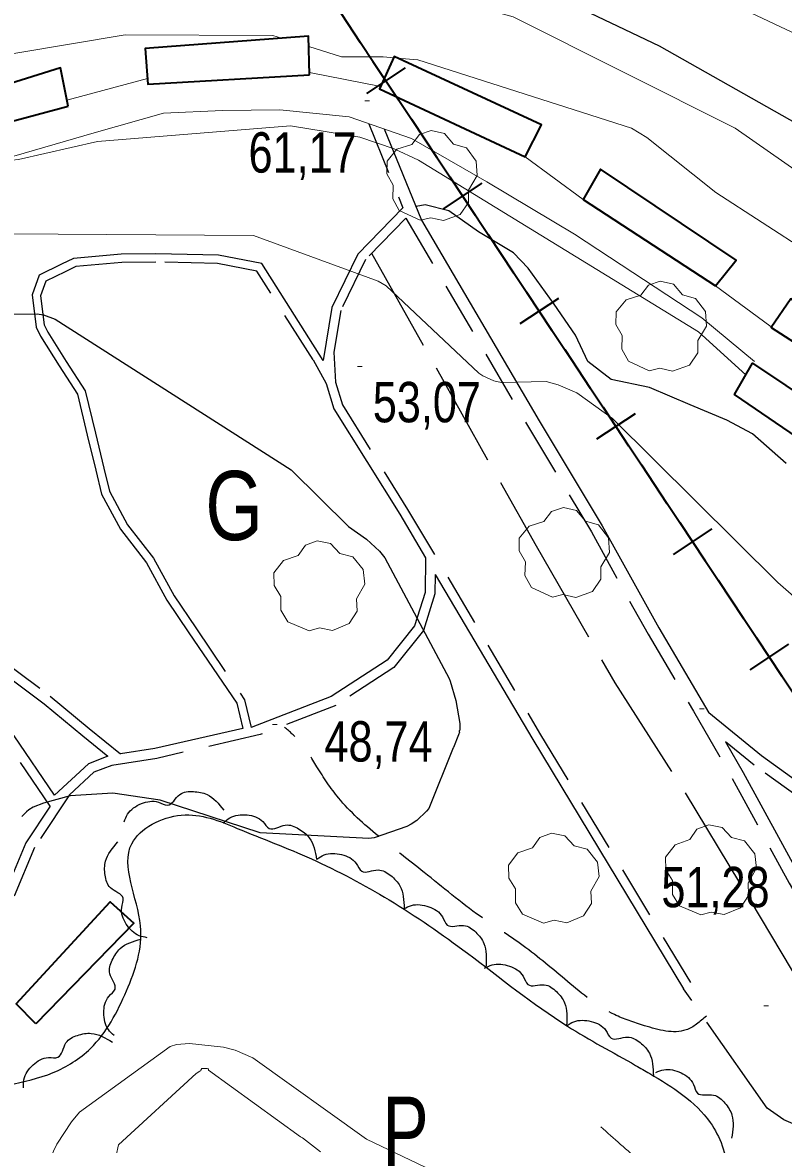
# Model space of a CAD drawing. Extents: x 483843 to 488449, y 4381269 to 4384483.
# Drawn here: x 484139.3 to 484304.2, y 4383110.6 to 4383353.7 of the extents above; entities that cross this region are included whole.
import ezdxf
from ezdxf.enums import TextEntityAlignment as Align

# ---------------------------------------------------------------- set-up
doc = ezdxf.new("R2010")
doc.units = 0
doc.header["$LTSCALE"] = 3.8
doc.linetypes.add('LONG_DASHED', pattern=[7.5, 6, -1.5])
doc.linetypes.add('MEDIUM_DASHED', pattern=[4.5, 3, -1.5])
for name, color, linetype, lineweight in [('15', 7, 'LONG_DASHED', 13), ('25', 7, 'LONG_DASHED', 25), ('27', 7, 'Continuous', 25), ('29', 7, 'Continuous', 13), ('34', 7, 'Continuous', 35), ('38', 7, 'Continuous', 25), ('47', 7, 'Continuous', 35), ('51', 7, 'Continuous', 13), ('7', 7, 'Continuous', 13), ('8', 7, 'Continuous', 25), ('9', 7, 'Continuous', 13)]:
    doc.layers.add(name, color=color, linetype=linetype, lineweight=lineweight)
doc.layers.add('31', color=7, linetype='Continuous')

msp = doc.modelspace()

# ---------------------------------------------------------------- linework, layer by layer
at = {"layer": '15'}
msp.add_spline([(484450.02, 4383289.86), (484454.96, 4383272.09), (484461.38, 4383250.41), (484465.9, 4383236.77), (484469.29, 4383222.19), (484470.33, 4383204.21), (484470.21, 4383182.6), (484467.36, 4383165.79), (484463.39, 4383149.22), (484446.04, 4383118.18), (484430.87, 4383099.18), (484420.91, 4383090.78), (484399.85, 4383077.56), (484385.14, 4383071.25), (484370.56, 4383067.98), (484352.67, 4383067.9), (484338.57, 4383069.62), (484315.5, 4383078.61), (484300.64, 4383085.72), (484291.83, 4383091.73), (484273.2, 4383106.81), (484264.59, 4383114.41)], degree=3, dxfattribs=at)
at = {"layer": '25'}
for points in [[(484304.79, 4383258.09), (484297.46, 4383264.55), (484291.94, 4383267.51), (484283.96, 4383270.83), (484275.18, 4383274.6), (484266.85, 4383276.31), (484261.83, 4383280.23), (484259.14, 4383285.94), (484254.48, 4383292.64), (484248.86, 4383300.45), (484245.68, 4383303.75), (484238.11, 4383308.31), (484231.68, 4383312.85), (484226.59, 4383314.14), (484224.58, 4383313.79)], [(484214.96, 4383303.67), (484250.57, 4383240.31), (484267.64, 4383210.59), (484282.91, 4383186.77), (484296.91, 4383163.55), (484306.04, 4383148.22), (484316.95, 4383128.67), (484320.44, 4383120.76), (484319.86, 4383118.77), (484315.44, 4383116), (484307.79, 4383114.41), (484304.22, 4383115.89), (484300.65, 4383118.41), (484282.53, 4383144.28)]]:
    msp.add_lwpolyline(points, dxfattribs=at)
at = {"layer": '27'}
for points in [[(484119.12, 4383116.07), (484126.76, 4383120.64), (484145.97, 4383126.14), (484154.06, 4383131.38), (484161.87, 4383143.86), (484164.91, 4383157.93), (484163.02, 4383175.75), (484173.74, 4383181.94), (484185.86, 4383179.07), (484201.91, 4383172.44), (484218.74, 4383163.58), (484235.74, 4383152), (484257.36, 4383136.23), (484272.15, 4383127.71), (484275.2, 4383125.94), (484288.31, 4383115.31), (484292.13, 4383104.69), (484292.48, 4383094), (484326.66, 4383066.82), (484335.76, 4383055.04), (484365.68, 4383048.09), (484390.73, 4383050.68), (484396.03, 4383071.97), (484393.65, 4383088.86), (484400.59, 4383105.68), (484415.8, 4383124.5), (484433.63, 4383141.47), (484454.21, 4383160.75), (484462.32, 4383181.3), (484469.44, 4383206.38), (484473.64, 4383224.75), (484476.82, 4383245.66), (484481.03, 4383277.23), (484489.23, 4383303.54), (484504.2, 4383337.99), (484513.54, 4383351.45), (484533.46, 4383372.63), (484541.12, 4383381), (484553.19, 4383396.25), (484567.54, 4383404.5), (484599.57, 4383406.86), (484616.36, 4383401.2), (484646.89, 4383386.65), (484672.26, 4383367.12), (484686.37, 4383351.96), (484698.03, 4383335.37), (484703.61, 4383311.07), (484699.61, 4383283.36), (484707.21, 4383270.52), (484723.44, 4383260.08), (484747.28, 4383256.54), (484759.45, 4383259.42)], [(484744.27, 4383161.73), (484717.17, 4383161.55), (484702.44, 4383171.35), (484693.68, 4383188.6), (484674.65, 4383226.73), (484665.5, 4383250.06), (484660.1, 4383264.65), (484651.79, 4383275.22), (484632.76, 4383263.54), (484620.89, 4383254.59), (484610.13, 4383240.05), (484594.9, 4383220.25), (484577.85, 4383206.97), (484546.62, 4383196.87), (484536.82, 4383182.75), (484533, 4383163.19), (484529.26, 4383136.95), (484522.61, 4383114.08), (484515.33, 4383096.71), (484479.97, 4383050.93), (484464.4, 4383031.71), (484433.18, 4383014.1), (484401.31, 4383005.48), (484365.14, 4383006.15), (484328.17, 4383014.76), (484293.47, 4383028.18), (484265.93, 4383047.33), (484237.22, 4383067.46), (484214.24, 4383080.39), (484189.98, 4383077.97), (484170.8, 4383066.15), (484166.4, 4383060.09)], [(484161.38, 4383180.49), (484162.09, 4383182.12), (484165.1, 4383184.42), (484168.78, 4383184.74), (484170.73, 4383184.09), (484173.44, 4383186.4), (484176.36, 4383187.04), (484179.31, 4383186.4), (484182.93, 4383183.01)], [(484182.84, 4383180.25), (484184.24, 4383181.35), (484187.98, 4383181.97), (484191.38, 4383180.52), (484192.79, 4383179.03), (484196.27, 4383179.78), (484199.14, 4383178.98), (484201.45, 4383177.02), (484203.05, 4383172.33)], [(484166.37, 4383155.38), (484164.64, 4383155.79), (484161.83, 4383158.34), (484160.85, 4383161.9), (484161.14, 4383163.93), (484158.39, 4383166.18), (484157.23, 4383168.93), (484157.33, 4383171.95), (484160.01, 4383176.12)], [(484203.13, 4383172.42), (484204.67, 4383173.31), (484208.46, 4383173.39), (484211.62, 4383171.47), (484212.81, 4383169.8), (484216.36, 4383170.06), (484219.09, 4383168.85), (484221.09, 4383166.59), (484222.01, 4383161.72)], [(484221.96, 4383161.62), (484223.57, 4383162.36), (484227.36, 4383162.09), (484230.32, 4383159.88), (484231.35, 4383158.1), (484234.9, 4383158.03), (484237.51, 4383156.57), (484239.29, 4383154.13), (484239.75, 4383149.19)], [(484159.18, 4383134.18), (484157.94, 4383135.45), (484156.95, 4383139.11), (484158.04, 4383142.64), (484159.38, 4383144.2), (484158.27, 4383147.58), (484158.78, 4383150.52), (484160.49, 4383153.01), (484165, 4383155.08)], [(484239.43, 4383148.75), (484241.04, 4383149.49), (484244.83, 4383149.22), (484247.79, 4383147.01), (484248.81, 4383145.24), (484252.37, 4383145.16), (484254.98, 4383143.7), (484256.76, 4383141.26), (484257.21, 4383136.32)], [(484257.19, 4383136.28), (484258.73, 4383137.16), (484262.53, 4383137.23), (484265.67, 4383135.3), (484266.85, 4383133.62), (484270.4, 4383133.85), (484273.13, 4383132.64), (484275.12, 4383130.36), (484276.01, 4383125.48)], [(484139.53, 4383122.83), (484139.63, 4383124.6), (484141.64, 4383127.82), (484144.97, 4383129.41), (484147.03, 4383129.48), (484148.76, 4383132.59), (484151.26, 4383134.22), (484154.25, 4383134.65), (484158.83, 4383132.75)], [(484276.56, 4383126.19), (484278.24, 4383126.76), (484281.98, 4383126.09), (484284.69, 4383123.58), (484285.53, 4383121.71), (484289.05, 4383121.25), (484291.49, 4383119.53), (484293.01, 4383116.92), (484292.94, 4383111.96)]]:
    msp.add_spline(points, degree=3, dxfattribs=at)
at = {"layer": '29'}
for points in [[(484225.48, 4383310.82), (484220.94, 4383312.94), (484219.53, 4383315.48), (484219.63, 4383318.46), (484218.26, 4383320.87), (484218.3, 4383323.62), (484220.46, 4383326.22), (484223.65, 4383327.22), (484225.3, 4383329.41), (484227.87, 4383330.24), (484230.73, 4383329.59), (484232.68, 4383327.32), (484235.49, 4383326.5), (484237.62, 4383323.65), (484237.86, 4383320.52), (484235.98, 4383317.37), (484235.98, 4383314.69), (484234.16, 4383312.08), (484230.54, 4383310.74), (484227.77, 4383311.37)], [(484275.11, 4383278.2), (484270.57, 4383280.32), (484269.16, 4383282.86), (484269.26, 4383285.84), (484267.89, 4383288.25), (484267.93, 4383291), (484270.09, 4383293.6), (484273.28, 4383294.6), (484274.93, 4383296.79), (484277.5, 4383297.62), (484280.36, 4383296.97), (484282.31, 4383294.7), (484285.12, 4383293.88), (484287.25, 4383291.03), (484287.49, 4383287.9), (484285.61, 4383284.75), (484285.61, 4383282.07), (484283.79, 4383279.46), (484280.17, 4383278.12), (484277.4, 4383278.75)], [(484254.12, 4383229.16), (484249.58, 4383231.28), (484248.17, 4383233.82), (484248.27, 4383236.8), (484246.9, 4383239.21), (484246.94, 4383241.96), (484249.1, 4383244.56), (484252.29, 4383245.56), (484253.94, 4383247.75), (484256.51, 4383248.58), (484259.37, 4383247.93), (484261.32, 4383245.66), (484264.13, 4383244.84), (484266.26, 4383241.99), (484266.5, 4383238.86), (484264.62, 4383235.71), (484264.62, 4383233.03), (484262.8, 4383230.42), (484259.18, 4383229.08), (484256.41, 4383229.71)], [(484201.44, 4383221.87), (484196.83, 4383223.84), (484195.33, 4383226.32), (484195.32, 4383229.31), (484193.87, 4383231.67), (484193.81, 4383234.42), (484195.88, 4383237.09), (484199.04, 4383238.2), (484200.61, 4383240.45), (484203.15, 4383241.37), (484206.03, 4383240.82), (484208.06, 4383238.62), (484210.89, 4383237.89), (484213.12, 4383235.12), (484213.47, 4383232), (484211.7, 4383228.79), (484211.8, 4383226.11), (484210.07, 4383223.44), (484206.5, 4383221.97), (484203.71, 4383222.5)], [(484286.27, 4383160.31), (484281.66, 4383162.28), (484280.16, 4383164.76), (484280.15, 4383167.75), (484278.7, 4383170.11), (484278.64, 4383172.86), (484280.71, 4383175.53), (484283.87, 4383176.64), (484285.44, 4383178.89), (484287.98, 4383179.81), (484290.86, 4383179.26), (484292.89, 4383177.06), (484295.72, 4383176.33), (484297.95, 4383173.56), (484298.3, 4383170.44), (484296.53, 4383167.23), (484296.63, 4383164.55), (484294.9, 4383161.88), (484291.33, 4383160.41), (484288.54, 4383160.94)], [(484252.22, 4383158.51), (484247.61, 4383160.48), (484246.11, 4383162.96), (484246.1, 4383165.95), (484244.65, 4383168.31), (484244.59, 4383171.06), (484246.66, 4383173.73), (484249.82, 4383174.84), (484251.39, 4383177.09), (484253.93, 4383178.01), (484256.81, 4383177.46), (484258.84, 4383175.26), (484261.67, 4383174.53), (484263.9, 4383171.76), (484264.25, 4383168.64), (484262.48, 4383165.43), (484262.58, 4383162.75), (484260.85, 4383160.08), (484257.28, 4383158.61), (484254.49, 4383159.14)]]:
    msp.add_lwpolyline(points, close=True, dxfattribs=at)
at = {"layer": '34'}
for p, q in [((484206.96, 4383357.7), (484212.5, 4383349.37)), ((484215.26, 4383345.22), (484220.8, 4383336.89)), ((484222.2, 4383343.82), (484213.87, 4383338.29)), ((484223.57, 4383332.73), (484229.11, 4383324.4)), ((484238.81, 4383318.85), (484230.48, 4383313.32)), ((484231.87, 4383320.25), (484237.41, 4383311.92)), ((484240.18, 4383307.76), (484245.72, 4383299.43)), ((484255.42, 4383293.88), (484247.09, 4383288.35)), ((484248.49, 4383295.28), (484254.02, 4383286.95)), ((484256.79, 4383282.79), (484262.33, 4383274.46)), ((484265.1, 4383270.31), (484270.63, 4383261.98)), ((484272.03, 4383268.91), (484263.7, 4383263.38)), ((484273.4, 4383257.82), (484278.94, 4383249.49)), ((484281.71, 4383245.34), (484287.24, 4383237.01)), ((484288.64, 4383243.94), (484280.31, 4383238.4)), ((484290.01, 4383232.85), (484295.55, 4383224.52)), ((484305.25, 4383218.97), (484296.92, 4383213.43)), ((484298.32, 4383220.37), (484303.85, 4383212.04))]:
    msp.add_line(p, q, dxfattribs=at)
msp.add_lwpolyline([(484099.19, 4383519.71), (484401, 4383066), (484435, 4383073), (484458, 4383093), (484473, 4383128), (484463, 4383264), (484450, 4383353), (484466, 4383389), (484492, 4383415), (484531, 4383430), (484588, 4383427), (484638, 4383413)], dxfattribs=at)
at = {"layer": '38', "linetype": 'MEDIUM_DASHED'}
msp.add_line((484214.33, 4383331.73), (484221.74, 4383313.53), dxfattribs=at)
at = {"layer": '38'}
for points in [[(484217.71, 4383330.62), (484225.76, 4383310.88), (484251.27, 4383267.38), (484264.91, 4383244.64), (484277.19, 4383222.5), (484288.02, 4383204.13)], [(484221.74, 4383313.53), (484211.98, 4383303.48), (484206.33, 4383291.9), (484204.47, 4383280.45)], [(484204.47, 4383280.45), (484191.22, 4383301.46), (484181.77, 4383303.26), (484168.26, 4383303.58), (484160.74, 4383303.5), (484150.37, 4383302.57), (484147.78, 4383301.28), (484142.94, 4383298.91), (484141.42, 4383294.68), (484142.29, 4383287.68), (484143.22, 4383285.72), (484147.27, 4383279.25), (484151.23, 4383273.12), (484153.36, 4383264.27), (484155.21, 4383256.7), (484156.47, 4383251.47), (484160.58, 4383243.86), (484166.18, 4383236.6), (484170.64, 4383228.51), (484175.36, 4383221.46), (484185.74, 4383206.17), (484187.05, 4383200.73)], [(484202.27, 4383280.55), (484205.12, 4383275.42), (484206.79, 4383269.96), (484221.04, 4383247.15), (484226.62, 4383237.68)], [(484226.62, 4383237.68), (484226.54, 4383230.19), (484224.26, 4383222.97), (484218.31, 4383215.54), (484206.21, 4383207.62), (484188.86, 4383200.94)], [(484228.73, 4383234.1), (484249.85, 4383198.29), (484282.53, 4383144.28)], [(484146.3, 4383186.27), (484137.55, 4383199.12), (484129.36, 4383209.78), (484119.34, 4383219.62), (484113.26, 4383223.34), (484106.86, 4383227.71), (484106.79, 4383229.83), (484107.61, 4383232.16), (484109.15, 4383232.93), (484111.48, 4383232.82), (484114.74, 4383231.33), (484117.54, 4383228.3), (484120.27, 4383222.95), (484132.68, 4383214.49), (484144.05, 4383206.06), (484152.42, 4383199.1), (484157.8, 4383194.68)], [(484373.25, 4383153.49), (484349.2, 4383157.71), (484334.53, 4383164.89), (484323.26, 4383174.59), (484311.09, 4383186.35), (484299.39, 4383194.79), (484288.02, 4383204.13)], [(484187.05, 4383200.73), (484168.03, 4383196.34), (484160.55, 4383195.18)], [(484291.62, 4383197.83), (484295.42, 4383191.2), (484307.8, 4383168.55), (484320.65, 4383146.15), (484331.32, 4383129.15), (484337.09, 4383122.86), (484343.42, 4383120.31), (484350.6, 4383120.57), (484367.39, 4383126.27)], [(484157.8, 4383194.68), (484153.62, 4383193.08), (484146.3, 4383186.27)], [(484145.35, 4383183.91), (484140.05, 4383175.91), (484134.21, 4383162.03), (484126.32, 4383148.83)]]:
    msp.add_lwpolyline(points, dxfattribs=at)
at = {"layer": '38', "linetype": 'MEDIUM_DASHED'}
for points in [[(484222.37, 4383311.3), (484213.64, 4383302.31), (484208.26, 4383291.29), (484206.78, 4383282.23), (484207.11, 4383275.77), (484208.63, 4383270.8), (484222.76, 4383248.19), (484251.57, 4383199.32), (484284.25, 4383145.31)], [(484222.37, 4383311.3), (484248.94, 4383266), (484262.56, 4383243.28), (484274.84, 4383221.15), (484284.69, 4383204.44), (484293.05, 4383189.87), (484305.43, 4383167.22), (484318.33, 4383144.75), (484329.16, 4383127.5), (484335.5, 4383120.58), (484342.94, 4383117.58), (484351.1, 4383117.88), (484368.26, 4383123.7)], [(484202.27, 4383280.55), (484190.11, 4383299.83), (484181.58, 4383301.45), (484168.24, 4383301.77), (484160.83, 4383301.69), (484150.88, 4383300.8), (484148.58, 4383299.65), (484144.39, 4383297.61), (484143.27, 4383294.48), (484144.05, 4383288.19), (484144.81, 4383286.59), (484148.8, 4383280.22), (484152.92, 4383273.84), (484155.12, 4383264.7), (484156.97, 4383257.13), (484158.18, 4383252.12), (484162.11, 4383244.84), (484167.69, 4383237.6), (484172.19, 4383229.45), (484176.86, 4383222.48), (484187.42, 4383206.92), (484188.86, 4383200.94)], [(484145.35, 4383183.91), (484135.83, 4383197.87), (484127.77, 4383208.37), (484118.03, 4383217.94), (484112.11, 4383221.56), (484104.78, 4383226.57), (484104.66, 4383230.15), (484105.89, 4383233.67), (484108.69, 4383235.08), (484111.99, 4383234.92), (484116.01, 4383233.08), (484119.3, 4383229.53), (484121.92, 4383224.39), (484133.91, 4383216.22), (484145.36, 4383207.73), (484153.77, 4383200.73), (484160.55, 4383195.18)], [(484228.73, 4383234.1), (484228.69, 4383229.85), (484226.19, 4383221.94), (484219.78, 4383213.93), (484207.2, 4383205.7), (484190.83, 4383199.39), (484168.44, 4383194.23), (484158.68, 4383192.71), (484154.78, 4383191.22), (484149.55, 4383186.36), (484141.95, 4383174.89), (484136.13, 4383161.06), (484125.23, 4383142.82), (484121.17, 4383137.93), (484108.79, 4383125.56)], [(484372.8, 4383150.94), (484348.39, 4383155.22), (484333.09, 4383162.71), (484321.51, 4383172.67), (484309.42, 4383184.36), (484297.81, 4383192.74), (484291.62, 4383197.83)]]:
    msp.add_lwpolyline(points, dxfattribs=at)
at = {"layer": '38', "linetype": 'LONG_DASHED'}
msp.add_spline([(484287.48, 4383138.38), (484283.07, 4383135.4), (484274.05, 4383136.3), (484267.58, 4383138.71), (484257.4, 4383145.88), (484247.77, 4383153.64), (484238.46, 4383160.02), (484226.34, 4383169.52), (484216.36, 4383177.44), (484207.79, 4383185.68), (484203.13, 4383192.38), (484199.33, 4383197.93), (484196.11, 4383200.98)], degree=3, dxfattribs=at)
at = {"layer": '47'}
for points in [[(484201.5, 4383342.33), (484201.29, 4383350.74), (484165.93, 4383348.06), (484166.51, 4383340.34)], [(484248.25, 4383324.56), (484251.73, 4383331.48), (484219.85, 4383346.28), (484216.7, 4383339.31)], [(484149.2, 4383335.52), (484147.58, 4383343.82), (484113.42, 4383333.18), (484115.59, 4383326.52)], [(484289.44, 4383296.6), (484293.91, 4383302.16), (484264.55, 4383321.89), (484260.79, 4383315.31)], [(484331.22, 4383268.45), (484335.68, 4383274.84), (484305.8, 4383293.83), (484301.54, 4383287.62)], [(484326.34, 4383260.49), (484322.01, 4383253.62), (484293.56, 4383273.04), (484297.44, 4383279.85)], [(484142.26, 4383136.68), (484137.95, 4383141.06), (484158.35, 4383163.14), (484163.48, 4383158.52)]]:
    msp.add_lwpolyline(points, close=True, dxfattribs=at)
at = {"layer": '51'}
for p, q in [((484216.94, 4383339.83), (484201.5, 4383342.83)), ((484166.42, 4383341.55), (484148.95, 4383336.86)), ((484248.25, 4383324.56), (484260.81, 4383315.3)), ((484289.44, 4383296.6), (484302.6, 4383286.94))]:
    msp.add_line(p, q, dxfattribs=at)
msp.add_lwpolyline([(484297.89, 4383280.21), (484286.49, 4383289.72), (484258.89, 4383307.83), (484239.93, 4383319.16), (484223.63, 4383328.57), (484210.12, 4383333.24), (484195.09, 4383334.78), (484182.65, 4383334.62), (484169.85, 4383334.04), (484154.86, 4383329.78), (484131.15, 4383322.93), (484098.76, 4383314.26)], dxfattribs=at)
at = {"layer": '7'}
for p, q in [((484213.48, 4383336.67), (484214.48, 4383336.67)), ((484211.9, 4383279.15), (484212.9, 4383279.15)), ((484285.96, 4383204.98), (484286.96, 4383204.98)), ((484193.51, 4383201.58), (484194.51, 4383201.58)), ((484299.9, 4383140.62), (484300.9, 4383140.62))]:
    msp.add_line(p, q, dxfattribs=at)
at = {"layer": '8'}
for points in [[(484396.75, 4383314.59), (484394.24, 4383309.97), (484390.03, 4383298.9), (484389.7, 4383298.28), (484389.03, 4383297.34), (484388.37, 4383296.68), (484387.82, 4383296.27), (484387.46, 4383296.06), (484385.77, 4383295.38), (484385.03, 4383295.21), (484378.38, 4383295.34), (484376.41, 4383295.61), (484364.84, 4383299.34), (484353.72, 4383305.33), (484277.33, 4383348.57), (484256.36, 4383358.51), (484210.66, 4383369.57), (484157.18, 4383370.53), (484148.68, 4383369.7), (484098.85, 4383356.18)], [(484098.71, 4383290.16), (484142.54, 4383290.57), (484143.91, 4383290.31), (484146.45, 4383289.43), (484197.53, 4383256.75), (484209.94, 4383244.46), (484213.89, 4383241.71), (484216.67, 4383239.15), (484217.79, 4383237.65), (484231.78, 4383211.57), (484232.01, 4383210.99), (484233.22, 4383206.8), (484234.05, 4383201.82), (484234.04, 4383200.34)], [(484234.04, 4383200.34), (484233.94, 4383200.21), (484233.92, 4383200.18), (484233.91, 4383200.13), (484233.91, 4383200.09), (484233.92, 4383200.07), (484233.96, 4383200.04), (484233.97, 4383199.92), (484233.81, 4383199.34), (484232.69, 4383196.59), (484232.65, 4383196.55), (484227.36, 4383183.4), (484226.85, 4383182.78), (484224.73, 4383180.8), (484223.54, 4383179.97), (484222.6, 4383179.5), (484215.52, 4383177), (484214.39, 4383176.88), (484190.82, 4383178.12), (484169.19, 4383185.16), (484158.9, 4383186.7), (484149.65, 4383186.13), (484143.9, 4383184.53), (484141.66, 4383183.64), (484140.72, 4383183.09), (484140.18, 4383182.65), (484139.21, 4383181.65)]]:
    msp.add_lwpolyline(points, dxfattribs=at)
at = {"layer": '9'}
for points in [[(484410.77, 4383381.43), (484394.66, 4383329.39), (484392.53, 4383325.32), (484391.92, 4383324.62), (484391.49, 4383324.24), (484390.65, 4383323.69), (484389.96, 4383323.37), (484388.62, 4383322.93), (484387.58, 4383322.71), (484376.09, 4383322.48), (484353.71, 4383325.41), (484349.22, 4383326.49), (484323.8, 4383338.76), (484309.83, 4383349.81), (484279.34, 4383364.22)], [(484398.22, 4383287.46), (484395.54, 4383284.21), (484390.19, 4383279.34), (484389.25, 4383278.64), (484387.73, 4383277.94), (484386, 4383277.44), (484377.58, 4383277.27), (484372.21, 4383278.06), (484370.4, 4383278.65), (484351.29, 4383290.58), (484293.72, 4383330.78), (484245.65, 4383354.89), (484238.05, 4383357.01), (484235.14, 4383357.47), (484226.09, 4383356.21), (484224.94, 4383356.17), (484218.79, 4383357.36), (484210.48, 4383357.74), (484207.51, 4383358.33), (484202.46, 4383359.88), (484195.45, 4383361.29), (484193.62, 4383361.49), (484161.1, 4383361.24), (484122.09, 4383354.23)], [(484098.81, 4383336.46), (484125.78, 4383344.98), (484161.55, 4383351.02), (484193.58, 4383350.89), (484195.46, 4383350.3)], [(484201.35, 4383348.44), (484208.42, 4383346.21), (484217.47, 4383346.26), (484219.75, 4383346.05)], [(484220.49, 4383345.98), (484224.97, 4383345.57), (484271.25, 4383330.81), (484274.6, 4383328.74), (484289.49, 4383316.83), (484369.84, 4383264.83)], [(484127.28, 4383329.65), (484127.72, 4383329.62), (484128.55, 4383329.43), (484128.93, 4383329.28), (484129.48, 4383328.94), (484130.08, 4383328.35), (484131.39, 4383326.59), (484132.63, 4383325.4), (484133.7, 4383324.69), (484134.65, 4383324.25), (484135.56, 4383323.99), (484136.22, 4383323.89), (484137.12, 4383323.84), (484138.45, 4383323.96), (484155.62, 4383327.91), (484197.41, 4383331.29), (484212.44, 4383328.84), (484219.83, 4383326.28), (484225.09, 4383323.87), (484285.79, 4383286.64), (484296.02, 4383277.36)], [(484320.18, 4383217.25), (484302.97, 4383232.36), (484267.16, 4383267.87), (484259.42, 4383273.43), (484255.39, 4383275.17), (484252.8, 4383275.89), (484243.1, 4383275.68), (484242, 4383275.87), (484241.43, 4383276.03), (484239.06, 4383277.13), (484238.18, 4383277.73), (484218.09, 4383296.64), (484216.39, 4383297.66), (484189.36, 4383307.55), (484136.43, 4383307.89)], [(484138.37, 4383093.02), (484146.77, 4383110.66), (484149.98, 4383115.45), (484151.72, 4383117.54), (484171.34, 4383131.83), (484172.73, 4383132.24), (484175.54, 4383132.42), (484182.87, 4383131.67), (484185.38, 4383131.04), (484189.22, 4383129.38), (484213.89, 4383111.75), (484232.76, 4383102.71)], [(484177.94, 4383126.64), (484177.88, 4383126.56), (484177.75, 4383126.44), (484176.98, 4383125.98), (484160.13, 4383110.51), (484158.63, 4383103.55), (484158.19, 4383102.49), (484157.67, 4383101.84), (484157.49, 4383101.66), (484156.52, 4383100.82), (484155.76, 4383099.97), (484155.44, 4383099.34), (484154.46, 4383095.11), (484149.34, 4383082.31), (484149.21, 4383081.57), (484148.83, 4383080.75)], [(484203.86, 4383109.01), (484200, 4383112.03), (484199.54, 4383112.24), (484179.65, 4383126.7), (484179.61, 4383126.91), (484179.58, 4383126.96), (484179.51, 4383126.99), (484179.35, 4383127.04), (484179.22, 4383127.05), (484178.35, 4383127.04), (484178.18, 4383127.01), (484178.12, 4383126.97), (484178.09, 4383126.92), (484177.94, 4383126.64)]]:
    msp.add_lwpolyline(points, dxfattribs=at)

# ---------------------------------------------------------------- texts
at = {"layer": '31'}
for s, width, p in [('G', 0.8, (484185.2, 4383241.51)), ('P', 0.75, (484222.31, 4383105.93))]:
    msp.add_text(s, height=15, dxfattribs=dict(at, width=width)).set_placement(p, align=Align.CENTER)
at = {"layer": '7', "width": 0.8}
for s, p in [('61,17', (484188.3, 4383321.15)), ('53,07', (484215.22, 4383267.05)), ('48,74', (484204.75, 4383193.54)), ('51,28', (484277.73, 4383161.97))]:
    msp.add_text(s, height=8.75, dxfattribs=at).set_placement(p)

doc.saveas('drawing.dxf')
